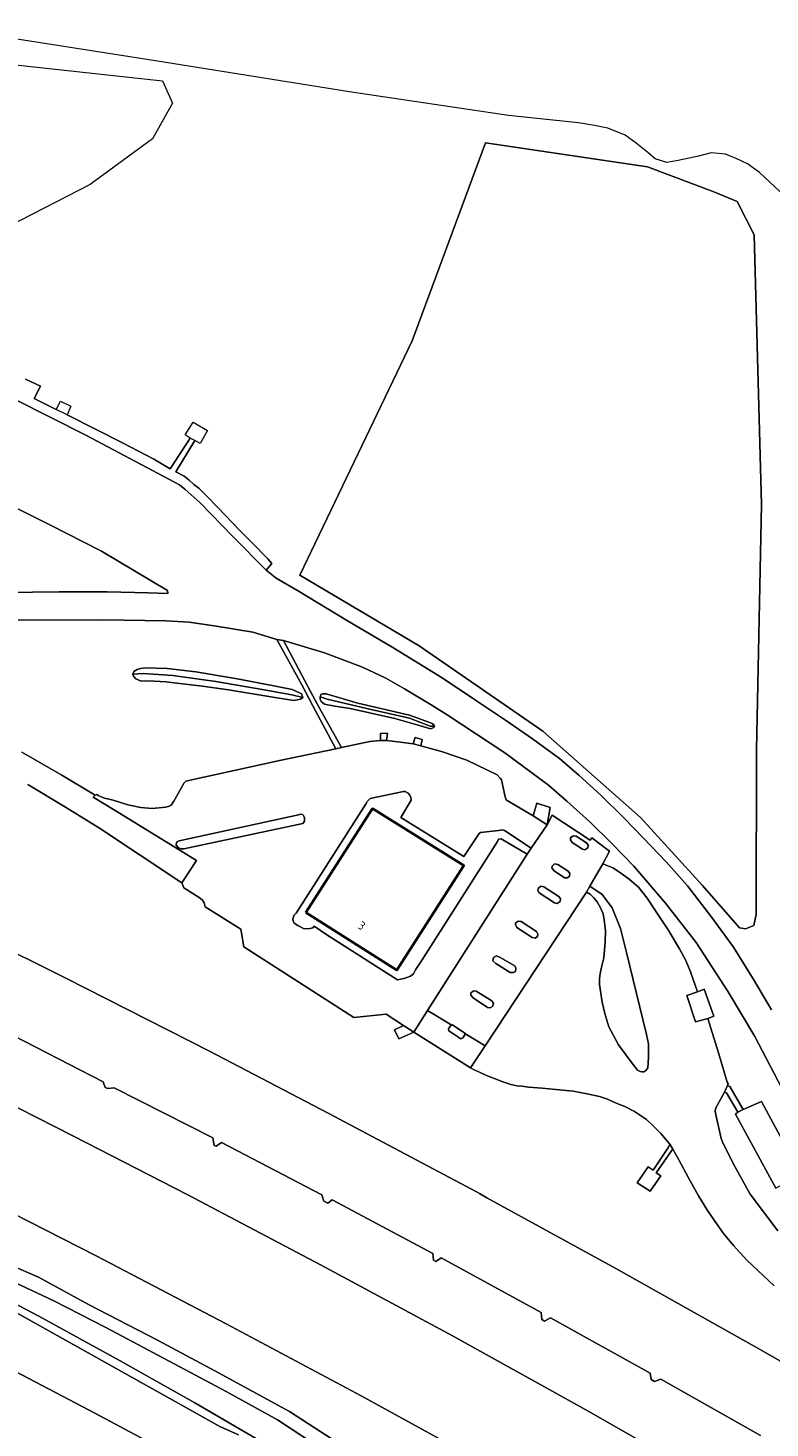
# Model space of a CAD drawing. Extents: x 150256 to 156914, y 461459 to 469481.
# Tile 690 of 731: x 154743 to 154862, y 468525 to 468748. Entities that reach past the tile are written whole.
import ezdxf
from ezdxf.enums import TextEntityAlignment as Align

# ---------------------------------------------------------------- set-up
doc = ezdxf.new("R2010")
doc.units = 0
doc.header["$LTSCALE"] = 0.75
for name, color, linetype, lineweight in [('B-RO-GR-GRAS-GV', 251, 'CONTINUOUS', 13), ('B-RO-GR-GROENVOORZIENING-GV', 251, 'CONTINUOUS', 18), ('B-RO-GR-STRUIK-GV', 251, 'CONTINUOUS', 13), ('B-RO-OG-BEBOUWING-GV', 6, 'CONTINUOUS', 35), ('B-RO-OG-BEBOUWING-T18', 1, 'CONTINUOUS', 18), ('B-RO-OG-TERREIN_CULTUURSCHEIDING-GV', 251, 'CONTINUOUS', 18), ('B-RO-OG-WATER-GV', 251, 'CONTINUOUS', 18), ('B-RO-OG-WATER_SLOOT-GV', 251, 'CONTINUOUS', 18), ('B-RO-VH-VERHARDING_GESLOTEN-GV', 251, 'CONTINUOUS', 18), ('B-RO-VH-VERHARDING_OPEN-GV', 251, 'CONTINUOUS', 18)]:
    doc.layers.add(name, color=color, linetype=linetype, lineweight=lineweight)
doc.styles.add('NLCS-ISO-M200-T18', font='NLCS-ISO.ttf', dxfattribs={"height": 360})

msp = doc.modelspace()

# ---------------------------------------------------------------- linework, layer by layer
at = {"layer": 'B-RO-GR-GRAS-GV'}
for points in [[(154787.368, 468641.33), (154787.174, 468641.888), (154786.875, 468642.088), (154785.663, 468642.582), (154782.748, 468643.175), (154776.631, 468644.359), (154770.3, 468645.432), (154765.73, 468645.95), (154762.165, 468646.079), (154761.481, 468645.955), (154760.924, 468645.808), (154760.395, 468645.475), (154760.252, 468645.064), (154761.959, 468645.127), (154766.645, 468644.805), (154773.468, 468643.883), (154781.202, 468642.536), (154785.603, 468641.729)], [(154760.252, 468645.064), (154760.365, 468644.726), (154760.707, 468644.276), (154761.57, 468643.912), (154762.6, 468644.004), (154763.659, 468643.932), (154765.553, 468643.81), (154767.267, 468643.592), (154771.378, 468643.115), (154775.51, 468642.545), (154782.585, 468641.376), (154785.962, 468640.844), (154787.022, 468641.03), (154787.368, 468641.33), (154785.603, 468641.729), (154781.202, 468642.536), (154773.468, 468643.883), (154766.645, 468644.805), (154761.959, 468645.127)], [(154808.405, 468636.746), (154808.128, 468637.114), (154807.49, 468637.386), (154804.428, 468638.517), (154796.183, 468640.399), (154791.116, 468641.879), (154790.568, 468641.926), (154790.313, 468641.868), (154790.127, 468641.423), (154791.273, 468641.034), (154797.824, 468639.522), (154804.436, 468638.012), (154807.697, 468636.723)], [(154790.127, 468641.423), (154790.147, 468640.976), (154790.313, 468640.654), (154790.861, 468640.259), (154792.498, 468639.922), (154794.947, 468639.553), (154802.101, 468637.938), (154806.156, 468636.782), (154807.751, 468636.292), (154808.285, 468636.504), (154808.405, 468636.746), (154807.697, 468636.723), (154804.436, 468638.012), (154797.824, 468639.522), (154791.273, 468641.034)]]:
    msp.add_lwpolyline(points, close=True, dxfattribs=at)
at = {"layer": 'B-RO-GR-GROENVOORZIENING-GV'}
for points in [[(154863.562, 468722.096), (154860.329, 468725.116), (154858.376, 468726.545), (154856.568, 468727.394), (154854.879, 468728.082), (154852.618, 468728.296), (154850.553, 468727.758), (154847.313, 468727.055), (154845.495, 468726.717), (154843.627, 468727.346), (154842.471, 468728.336), (154840.626, 468729.799), (154838.885, 468731.09), (154836.068, 468732.24), (154833.942, 468732.649), (154831.418, 468733.077), (154827.845, 468733.448), (154820.247, 468734.218), (154795.14, 468737.968), (154764.177, 468742.938), (154730.451, 468748.212)], [(154713.574, 468745.369), (154764.968, 468739.792), (154766.587, 468736.216), (154763.386, 468730.533), (154753.398, 468723.251), (154731.114, 468711.803)], [(154743.069, 468692.118), (154745.513, 468691.012), (154744.491, 468689.079), (154747.967, 468687.323), (154748.706, 468688.639), (154750.355, 468687.824), (154749.758, 468686.46), (154758.671, 468681.941), (154763.562, 468679.368), (154766.208, 468677.833), (154769.384, 468682.749), (154768.565, 468683.265), (154769.85, 468685.3), (154772.16, 468683.928), (154770.977, 468681.855), (154770.146, 468682.341), (154767.125, 468677.345), (154768.412, 468676.63), (154769.224, 468676.003), (154769.991, 468675.346), (154770.763, 468674.73), (154772.063, 468673.454), (154773.798, 468671.676), (154777.313, 468667.997), (154779.217, 468666.046), (154781.767, 468663.464), (154782.451, 468662.724), (154781.525, 468661.63), (154783.148, 468660.367), (154786.82, 468658.226), (154794.529, 468653.551), (154801.511, 468649.445), (154809.616, 468644.454), (154814.496, 468641.218), (154819.763, 468637.724), (154824.056, 468634.741), (154828.363, 468631.584), (154831.514, 468628.852), (154834.967, 468625.709), (154838.658, 468622.131), (154841.771, 468618.874), (154845.428, 468615.068), (154848.8, 468611.262), (154852.698, 468606.193), (154856.154, 468601.455), (154859.448, 468596.142), (154862.21, 468591.429)], [(154735.584, 468658.053), (154748.487, 468658.169), (154756.131, 468658.213), (154762.708, 468658.025), (154765.819, 468657.923), (154765.764, 468658.376), (154755.23, 468664.678), (154747.002, 468668.875), (154736.965, 468673.81)], [(154742.488, 468632.613), (154748.9, 468628.891), (154754.219, 468625.721), (154754.461, 468625.839), (154754.698, 468625.652), (154755.697, 468625.269), (154757.066, 468624.91), (154759.457, 468624.194), (154761.488, 468623.771), (154763.327, 468623.615), (154765.514, 468623.804), (154766.022, 468623.969), (154766.359, 468624.103), (154766.792, 468624.775), (154768.427, 468627.694), (154768.703, 468627.975), (154768.906, 468627.99), (154783.944, 468631.319), (154792.632, 468633.116), (154788.989, 468639.975), (154787.22, 468643.337), (154783.222, 468650.589), (154779.399, 468651.724), (154773.22, 468652.779), (154769.215, 468653.319), (154765.524, 468653.564), (154755.513, 468653.709), (154729.77, 468653.642)], [(154865.137, 468576.516), (154859.572, 468587.173), (154855.29, 468594.316), (154850.204, 468602.202), (154845.292, 468608.498), (154840.238, 468614.368), (154836.755, 468618.012), (154833.21, 468621.458), (154829.57, 468624.764), (154826.598, 468627.301), (154819.656, 468632.483), (154810.418, 468638.544), (154807.899, 468640.145), (154803.614, 468642.714), (154800.655, 468644.403), (154796.905, 468646.175), (154790.862, 468648.451), (154784.279, 468650.399), (154788.624, 468642.28), (154790.061, 468639.601), (154793.57, 468633.316), (154798.063, 468634.27), (154799.807, 468634.434), (154799.8, 468635.566), (154800.9, 468635.641), (154800.735, 468634.464), (154802.55, 468634.254), (154804.992, 468633.905), (154805.312, 468634.955), (154806.446, 468634.631), (154806.228, 468633.625), (154809.701, 468632.658), (154813.593, 468631.313), (154818.432, 468628.994), (154818.875, 468628.443), (154819.12, 468628.167), (154819.715, 468625.482), (154819.861, 468624.996), (154820.009, 468624.858), (154824.153, 468622.437), (154824.732, 468624.458), (154826.899, 468623.73), (154826.402, 468620.994), (154827.203, 468622.515), (154833.282, 468618.534), (154833.56, 468618.927), (154836.376, 468616.79), (154835.298, 468614.785), (154836.906, 468614.138), (154837.958, 468613.448), (154839.497, 468612.311), (154841.007, 468611.026), (154842.351, 468609.266), (154843.833, 468607.098), (154845.746, 468604.221), (154847.562, 468601.169), (154848.523, 468599.302), (154849.286, 468597.521), (154850.432, 468594.342), (154851.495, 468594.741), (154853.001, 468590.458), (154852.05, 468590.073), (154853.761, 468584.595), (154855.15, 468579.925), (154855.296, 468579.613), (154855.228, 468579.36), (154855.597, 468579.183), (154857.725, 468575.531), (154860.615, 468576.819), (154866.9, 468565.134)], [(154862.656, 468547.381), (154858.305, 468551.466), (154856.149, 468553.82), (154854.581, 468555.714), (154853.422, 468557.345), (154852.021, 468559.401), (154850.571, 468561.735), (154848.977, 468564.65), (154847.432, 468567.522), (154846.447, 468569.217), (154846.245, 468568.917), (154843.82, 468565.431), (154844.542, 468564.945), (154842.861, 468562.497), (154840.779, 468563.835), (154842.555, 468566.373), (154843.342, 468565.826), (154845.792, 468569.507), (154845.973, 468570.003), (154844.574, 468571.714), (154843.293, 468572.984), (154842.245, 468573.95), (154840.33, 468575.237), (154838.793, 468576.027), (154837.398, 468576.548), (154836.024, 468577.188), (154834.777, 468577.612), (154832.792, 468578.048), (154830.553, 468578.482), (154825.598, 468578.952), (154823.437, 468579.113), (154822.373, 468579.253), (154821.574, 468579.341), (154820.618, 468579.552), (154819.311, 468579.977), (154818.073, 468580.428), (154816.739, 468580.945), (154815.703, 468581.44), (154814.767, 468581.855), (154814.186, 468582.205), (154805.089, 468587.894), (154802.707, 468586.823), (154802.032, 468588.255), (154803.468, 468588.926), (154800.686, 468590.75), (154795.518, 468590.231), (154777.963, 468601.484), (154777.482, 468604.324), (154771.807, 468607.872), (154771.646, 468608.527), (154771.383, 468608.953), (154770.814, 468609.382), (154768.387, 468610.903), (154768.053, 468611.709), (154754.906, 468620.465), (154749.468, 468623.803), (154743.446, 468627.416)], [(154723.089, 468609.644), (154749.543, 468596.518), (154772.474, 468584.838), (154791.453, 468574.958), (154815.23, 468562.311), (154815.583, 468562.118), (154816.793, 468561.453), (154837.367, 468550.163), (154859.818, 468537.516), (154884.373, 468523.519)], [(154860.466, 468523.502), (154844.537, 468532.491), (154843.553, 468532.11), (154843.029, 468532.404), (154842.845, 468533.427), (154826.961, 468542.283), (154825.993, 468541.757), (154825.53, 468542.004), (154825.45, 468543.115), (154809.498, 468551.879), (154808.617, 468551.291), (154808.269, 468551.504), (154808.148, 468552.542), (154792.076, 468561.102), (154791.39, 468560.606), (154790.728, 468560.88), (154790.431, 468561.922), (154774.38, 468570.272), (154773.551, 468569.668), (154773.239, 468569.815), (154772.992, 468571.019), (154757.237, 468579.015), (154756.24, 468578.874), (154755.794, 468579.059), (154755.485, 468579.933), (154739.36, 468588.231)], [(154862.937, 468563.002), (154856.498, 468574.805), (154856.831, 468575.12), (154855.024, 468578.211), (154854.702, 468578.309), (154853.359, 468575.782), (154853.248, 468575.339), (154853.301, 468574.97), (154854.176, 468570.905), (154854.383, 468570.359), (154856.105, 468566.899), (154858.82, 468562.036), (154863.26, 468556.144)], [(154738.994, 468577.264), (154750.743, 468571.3), (154768.901, 468561.977), (154790.327, 468550.673), (154811.409, 468539.321), (154832.598, 468527.576), (154853.385, 468515.708)], [(154816.763, 468518.777), (154796.689, 468529.796), (154775.122, 468541.314), (154754.402, 468552.157), (154722.172, 468568.555)], [(154740.746, 468550.7), (154745.145, 468548.764), (154753.154, 468544.414), (154764.149, 468538.727), (154773.324, 468533.812), (154785.25, 468527.312), (154794.189, 468521.508)]]:
    msp.add_lwpolyline(points, dxfattribs=at)
for points in [[(154841.284, 468622.183), (154825.703, 468635.927), (154805.971, 468649.555), (154786.895, 468660.846), (154804.852, 468698.258), (154816.573, 468729.883), (154842.425, 468726.036), (154853.01, 468722.076), (154856.727, 468720.485), (154859.445, 468715.21), (154860.615, 468672.106), (154859.846, 468632.949), (154859.801, 468606.647), (154859.414, 468604.923), (154858.077, 468604.368), (154857.13, 468604.537), (154851.226, 468611.286)], [(154760.252, 468645.064), (154760.395, 468645.475), (154760.924, 468645.808), (154761.481, 468645.955), (154762.165, 468646.079), (154765.73, 468645.95), (154770.3, 468645.432), (154776.631, 468644.359), (154782.748, 468643.175), (154785.663, 468642.582), (154786.875, 468642.088), (154787.174, 468641.888), (154787.368, 468641.33), (154787.022, 468641.03), (154785.962, 468640.844), (154782.585, 468641.376), (154775.51, 468642.545), (154771.378, 468643.115), (154767.267, 468643.592), (154765.553, 468643.81), (154763.659, 468643.932), (154762.6, 468644.004), (154761.57, 468643.912), (154760.707, 468644.276), (154760.365, 468644.726)], [(154790.127, 468641.423), (154790.313, 468641.868), (154790.568, 468641.926), (154791.116, 468641.879), (154796.183, 468640.399), (154804.428, 468638.517), (154807.49, 468637.386), (154808.128, 468637.114), (154808.405, 468636.746), (154808.285, 468636.504), (154807.751, 468636.292), (154806.156, 468636.782), (154802.101, 468637.938), (154794.947, 468639.553), (154792.498, 468639.922), (154790.861, 468640.259), (154790.313, 468640.654), (154790.147, 468640.976)]]:
    msp.add_lwpolyline(points, close=True, dxfattribs=at)
at = {"layer": 'B-RO-GR-STRUIK-GV'}
msp.add_lwpolyline([(154841.284, 468622.183), (154851.226, 468611.286), (154857.13, 468604.537), (154858.077, 468604.368), (154859.414, 468604.923), (154859.801, 468606.647), (154859.846, 468632.949), (154860.615, 468672.106), (154859.445, 468715.21), (154856.727, 468720.485), (154853.01, 468722.076), (154842.425, 468726.036), (154816.573, 468729.883), (154804.852, 468698.258), (154786.895, 468660.846), (154805.971, 468649.555), (154825.703, 468635.927)], close=True, dxfattribs=at)
at = {"layer": 'B-RO-OG-BEBOUWING-GV'}
msp.add_lwpolyline([(154787.851, 468606.989), (154802.399, 468597.787), (154813.111, 468614.495), (154798.501, 468623.587)], close=True, dxfattribs=at)
at = {"layer": 'B-RO-OG-TERREIN_CULTUURSCHEIDING-GV'}
for points in [[(154777.13, 468523.6), (154774.14, 468524.94), (154727.9, 468550.71), (154715.94, 468556.95), (154713.65, 468557.74), (154686.77, 468571.74), (154672.2, 468578.89), (154662.66, 468582.85), (154660.76, 468583.76), (154652.48, 468586.18), (154648.66, 468587.46), (154644, 468589.62), (154642.14, 468590.45), (154631.48, 468594.68), (154616.51, 468601.78), (154604.44, 468607.1), (154593.9, 468612.18), (154591.98, 468612.91), (154587.82, 468615.22), (154571.1, 468621.77), (154556.8, 468627.65)], [(154564.596, 468614.317), (154581.328, 468607.199), (154590.195, 468603.391), (154608.664, 468595.36), (154615.411, 468592.358), (154621.432, 468589.59), (154640.806, 468580.493), (154651.6, 468575.525), (154666.403, 468568.771), (154677.56, 468563.717), (154692.052, 468557.196), (154704.673, 468551.452), (154717.281, 468545.681), (154742.501, 468533.153), (154754.252, 468527.013), (154765.944, 468520.763)], [(154765.944, 468520.763), (154754.252, 468527.013), (154742.501, 468533.153), (154717.281, 468545.681), (154704.673, 468551.452), (154692.052, 468557.196), (154677.56, 468563.717), (154666.403, 468568.771), (154651.6, 468575.525), (154640.806, 468580.493), (154621.432, 468589.59), (154615.411, 468592.358), (154608.664, 468595.36), (154590.195, 468603.391), (154581.328, 468607.199), (154564.596, 468614.317)]]:
    msp.add_lwpolyline(points, dxfattribs=at)
at = {"layer": 'B-RO-OG-WATER-GV'}
for points in [[(154493.027, 468658.482), (154491.511, 468654.829), (154512.432, 468646.762), (154534.447, 468638.041), (154554.122, 468630.171), (154573.691, 468622.407), (154587.41, 468616.133), (154621.336, 468601.03), (154636.332, 468593.479), (154648.881, 468588.8), (154661.963, 468584.014), (154671.96, 468580.185), (154685.36, 468573.591), (154698.122, 468566.997), (154712.693, 468559.234), (154728.752, 468551.151), (154745.236, 468542.536), (154758.211, 468535.411), (154770.123, 468528.71), (154781.609, 468522.01)], [(154791.244, 468520.77), (154783.345, 468526.011), (154775.163, 468530.53), (154766.061, 468535.331), (154755.913, 468540.734), (154747.604, 468544.962), (154741.491, 468547.873), (154737.744, 468548.801), (154736.557, 468549.424), (154708.758, 468564.019), (154694.294, 468571.145), (154676.746, 468580.292), (154666.749, 468584.014), (154655.794, 468588.374), (154644.308, 468592.948), (154636.438, 468596.138), (154633.992, 468597.946), (154630.163, 468600.924), (154626.654, 468603.051), (154599.64, 468614.963), (154595.751, 468616.603), (154557.525, 468632.724)]]:
    msp.add_lwpolyline(points, dxfattribs=at)
at = {"layer": 'B-RO-OG-WATER_SLOOT-GV'}
for points in [[(154556.8, 468627.65), (154571.1, 468621.77), (154587.82, 468615.22), (154591.98, 468612.91), (154593.9, 468612.18), (154604.44, 468607.1), (154616.51, 468601.78), (154631.48, 468594.68), (154642.14, 468590.45), (154644, 468589.62), (154648.66, 468587.46), (154652.48, 468586.18), (154660.76, 468583.76), (154662.66, 468582.85), (154672.2, 468578.89), (154686.77, 468571.74), (154713.65, 468557.74), (154715.94, 468556.95), (154727.9, 468550.71), (154774.14, 468524.94), (154777.13, 468523.6)], [(154869.775, 468468.515), (154848.079, 468481.702), (154827.553, 468494.677), (154804.687, 468508.184), (154800.646, 468510.63), (154795.222, 468514.14), (154781.609, 468522.01), (154770.123, 468528.71), (154758.211, 468535.411), (154745.236, 468542.536), (154728.752, 468551.151), (154712.693, 468559.234), (154698.122, 468566.997), (154685.36, 468573.591), (154671.96, 468580.185), (154661.963, 468584.014), (154648.881, 468588.8), (154636.332, 468593.479), (154621.336, 468601.03), (154587.41, 468616.133)], [(154794.189, 468521.508), (154785.25, 468527.312), (154773.324, 468533.812), (154764.149, 468538.727), (154753.154, 468544.414), (154745.145, 468548.764), (154740.746, 468550.7)], [(154741.491, 468547.873), (154747.604, 468544.962), (154755.913, 468540.734), (154766.061, 468535.331), (154775.163, 468530.53), (154783.345, 468526.011), (154791.244, 468520.77)]]:
    msp.add_lwpolyline(points, dxfattribs=at)
at = {"layer": 'B-RO-VH-VERHARDING_GESLOTEN-GV'}
for points in [[(154862.21, 468591.429), (154859.448, 468596.142), (154856.154, 468601.455), (154852.698, 468606.193), (154848.8, 468611.262), (154845.428, 468615.068), (154841.771, 468618.874), (154838.658, 468622.131), (154834.967, 468625.709), (154831.514, 468628.852), (154828.363, 468631.584), (154824.056, 468634.741), (154819.763, 468637.724), (154814.496, 468641.218), (154809.616, 468644.454), (154801.511, 468649.445), (154794.529, 468653.551), (154786.82, 468658.226), (154783.148, 468660.367), (154781.525, 468661.63), (154776.283, 468666.956), (154770.991, 468672.392), (154768.558, 468674.58), (154767.706, 468675.265), (154765.965, 468676.158), (154752.703, 468683.208), (154741.421, 468688.896)], [(154736.965, 468673.81), (154747.002, 468668.875), (154755.23, 468664.678), (154765.764, 468658.376), (154765.819, 468657.923), (154762.708, 468658.025), (154756.131, 468658.213), (154748.487, 468658.169), (154735.584, 468658.053)], [(154729.77, 468653.642), (154755.513, 468653.709), (154765.524, 468653.564), (154769.215, 468653.319), (154773.22, 468652.779), (154779.399, 468651.724), (154783.222, 468650.589), (154784.279, 468650.399), (154790.862, 468648.451), (154796.905, 468646.175), (154800.655, 468644.403), (154803.614, 468642.714), (154807.899, 468640.145), (154810.418, 468638.544), (154819.656, 468632.483), (154826.598, 468627.301), (154829.57, 468624.764), (154833.21, 468621.458), (154836.755, 468618.012), (154840.238, 468614.368), (154845.292, 468608.498), (154850.204, 468602.202), (154855.29, 468594.316), (154859.572, 468587.173), (154865.137, 468576.516)], [(154743.446, 468627.416), (154749.468, 468623.803), (154754.906, 468620.465), (154768.053, 468611.709), (154770.416, 468615.292), (154757.407, 468623.3), (154753.899, 468625.381), (154754.219, 468625.721), (154748.9, 468628.891), (154742.488, 468632.613)], [(154884.373, 468523.519), (154859.818, 468537.516), (154837.367, 468550.163), (154816.793, 468561.453), (154815.583, 468562.118), (154815.23, 468562.311), (154791.453, 468574.958), (154772.474, 468584.838), (154749.543, 468596.518), (154723.089, 468609.644)], [(154739.36, 468588.231), (154755.485, 468579.933), (154755.794, 468579.059), (154756.24, 468578.874), (154757.237, 468579.015), (154772.992, 468571.019), (154773.239, 468569.815), (154773.551, 468569.668), (154774.38, 468570.272), (154790.431, 468561.922), (154790.728, 468560.88), (154791.39, 468560.606), (154792.076, 468561.102), (154808.148, 468552.542), (154808.269, 468551.504), (154808.617, 468551.291), (154809.498, 468551.879), (154825.45, 468543.115), (154825.53, 468542.004), (154825.993, 468541.757), (154826.961, 468542.283), (154842.845, 468533.427), (154843.029, 468532.404), (154843.553, 468532.11), (154844.537, 468532.491), (154860.466, 468523.502)], [(154853.385, 468515.708), (154832.598, 468527.576), (154811.409, 468539.321), (154790.327, 468550.673), (154768.901, 468561.977), (154750.743, 468571.3), (154738.994, 468577.264)], [(154722.172, 468568.555), (154754.402, 468552.157), (154775.122, 468541.314), (154796.689, 468529.796), (154816.763, 468518.777)]]:
    msp.add_lwpolyline(points, dxfattribs=at)
for points in [[(154826.402, 468620.994), (154823.858, 468617.253), (154823.219, 468616.309), (154807.296, 468591.354), (154811.172, 468588.994), (154811.261, 468589.033), (154813.256, 468587.726), (154813.254, 468587.678), (154816.492, 468585.702), (154832.683, 468610.257), (154833.23, 468611.221), (154835.298, 468614.785), (154836.376, 468616.79), (154833.56, 468618.927), (154833.282, 468618.534), (154827.203, 468622.515)], [(154830.551, 468619.255), (154831.03, 468619.172), (154832.669, 468618.089), (154832.961, 468617.742), (154832.904, 468617.334), (154832.422, 468616.998), (154832.041, 468617.127), (154830.418, 468618.179), (154830.108, 468618.586), (154830.141, 468618.899)], [(154827.559, 468614.751), (154828.107, 468614.671), (154829.752, 468613.596), (154830.031, 468613.218), (154829.944, 468612.805), (154829.677, 468612.514), (154829.169, 468612.505), (154827.504, 468613.624), (154827.138, 468614.116), (154827.221, 468614.404)], [(154825.369, 468611.196), (154825.872, 468611.096), (154828.271, 468609.527), (154828.525, 468609.192), (154828.485, 468608.721), (154828.025, 468608.449), (154827.595, 468608.52), (154825.122, 468610.107), (154824.892, 468610.527), (154824.94, 468610.799)], [(154821.76, 468605.627), (154822.255, 468605.556), (154824.719, 468603.981), (154824.896, 468603.536), (154824.856, 468603.156), (154824.485, 468602.897), (154823.987, 468603.008), (154821.542, 468604.614), (154821.32, 468605.064), (154821.34, 468605.307)], [(154821.22, 468598.498), (154821.392, 468598.105), (154821.321, 468597.576), (154821.041, 468597.389), (154820.482, 468597.426), (154818.231, 468598.831), (154817.752, 468599.261), (154817.857, 468599.788), (154818.292, 468600.054), (154818.896, 468599.796)], [(154814.672, 468594.487), (154815.088, 468594.453), (154817.579, 468592.875), (154817.822, 468592.456), (154817.689, 468591.998), (154817.278, 468591.777), (154816.882, 468591.836), (154814.572, 468593.353), (154814.209, 468593.77), (154814.228, 468594.154)], [(154850.432, 468594.342), (154848.714, 468593.764), (154850.079, 468589.536), (154852.05, 468590.073), (154853.001, 468590.458), (154851.495, 468594.741)], [(154857.725, 468575.531), (154856.831, 468575.12), (154856.498, 468574.805), (154862.937, 468563.002), (154866.9, 468565.134), (154860.615, 468576.819)]]:
    msp.add_lwpolyline(points, close=True, dxfattribs=at)
at = {"layer": 'B-RO-VH-VERHARDING_OPEN-GV'}
for points in [[(154741.421, 468688.896), (154752.703, 468683.208), (154765.965, 468676.158), (154767.706, 468675.265), (154768.558, 468674.58), (154770.991, 468672.392), (154776.283, 468666.956), (154781.525, 468661.63), (154782.451, 468662.724), (154781.767, 468663.464), (154779.217, 468666.046), (154777.313, 468667.997), (154773.798, 468671.676), (154772.063, 468673.454), (154770.763, 468674.73), (154769.991, 468675.346), (154769.224, 468676.003), (154768.412, 468676.63), (154767.125, 468677.345), (154770.146, 468682.341), (154769.384, 468682.749), (154766.208, 468677.833), (154763.562, 468679.368), (154758.671, 468681.941), (154749.758, 468686.46), (154747.967, 468687.323), (154744.491, 468689.079), (154745.513, 468691.012), (154743.069, 468692.118)], [(154863.26, 468556.144), (154858.82, 468562.036), (154856.105, 468566.899), (154854.383, 468570.359), (154854.176, 468570.905), (154853.301, 468574.97), (154853.248, 468575.339), (154853.359, 468575.782), (154854.702, 468578.309), (154855.228, 468579.36), (154855.296, 468579.613), (154855.15, 468579.925), (154853.761, 468584.595), (154852.05, 468590.073), (154850.079, 468589.536), (154848.714, 468593.764), (154850.432, 468594.342), (154849.286, 468597.521), (154848.523, 468599.302), (154847.562, 468601.169), (154845.746, 468604.221), (154843.833, 468607.098), (154842.351, 468609.266), (154841.007, 468611.026), (154839.497, 468612.311), (154837.958, 468613.448), (154836.906, 468614.138), (154835.298, 468614.785), (154833.23, 468611.221), (154835.172, 468609.86), (154836.793, 468607.71), (154838.105, 468604.435), (154839.08, 468600.607), (154842.271, 468587.495), (154842.58, 468586.035), (154842.61, 468583.832), (154842.478, 468582.196), (154842.158, 468581.756), (154841.856, 468581.559), (154841.569, 468581.527), (154841.23, 468581.609), (154840.84, 468581.837), (154840.095, 468582.786), (154837.769, 468585.85), (154836.261, 468588.758), (154835.591, 468590.867), (154835.193, 468592.698), (154834.771, 468595.499), (154834.777, 468596.389), (154834.868, 468597.24), (154835.139, 468598.495), (154835.448, 468599.751), (154835.69, 468602.245), (154835.723, 468604.085), (154835.528, 468605.817), (154835.354, 468606.803), (154834.957, 468607.615), (154834.402, 468608.669), (154833.824, 468609.366), (154833.317, 468609.863), (154832.683, 468610.257), (154816.492, 468585.702), (154814.186, 468582.205), (154814.767, 468581.855), (154815.703, 468581.44), (154816.739, 468580.945), (154818.073, 468580.428), (154819.311, 468579.977), (154820.618, 468579.552), (154821.574, 468579.341), (154822.373, 468579.253), (154823.437, 468579.113), (154825.598, 468578.952), (154830.553, 468578.482), (154832.792, 468578.048), (154834.777, 468577.612), (154836.024, 468577.188), (154837.398, 468576.548), (154838.793, 468576.027), (154840.33, 468575.237), (154842.245, 468573.95), (154843.293, 468572.984), (154844.574, 468571.714), (154845.973, 468570.003), (154846.447, 468569.217), (154847.432, 468567.522), (154848.977, 468564.65), (154850.571, 468561.735), (154852.021, 468559.401), (154853.422, 468557.345), (154854.581, 468555.714), (154856.149, 468553.82), (154858.305, 468551.466), (154862.656, 468547.381)]]:
    msp.add_lwpolyline(points, dxfattribs=at)
for points in [[(154784.279, 468650.399), (154783.222, 468650.589), (154787.22, 468643.337), (154788.989, 468639.975), (154792.632, 468633.116), (154793.57, 468633.316), (154790.061, 468639.601), (154788.624, 468642.28)], [(154823.858, 468617.253), (154826.402, 468620.994), (154824.153, 468622.437), (154820.009, 468624.858), (154819.861, 468624.996), (154819.715, 468625.482), (154819.12, 468628.167), (154818.875, 468628.443), (154818.432, 468628.994), (154813.593, 468631.313), (154809.701, 468632.658), (154806.228, 468633.625), (154804.992, 468633.905), (154802.55, 468634.254), (154800.735, 468634.464), (154799.807, 468634.434), (154798.063, 468634.27), (154793.57, 468633.316), (154792.632, 468633.116), (154783.944, 468631.319), (154768.906, 468627.99), (154768.703, 468627.975), (154768.427, 468627.694), (154766.792, 468624.775), (154766.359, 468624.103), (154766.022, 468623.969), (154765.514, 468623.804), (154763.327, 468623.615), (154761.488, 468623.771), (154759.457, 468624.194), (154757.066, 468624.91), (154755.697, 468625.269), (154754.698, 468625.652), (154754.461, 468625.839), (154754.219, 468625.721), (154753.899, 468625.381), (154757.407, 468623.3), (154770.416, 468615.292), (154768.053, 468611.709), (154768.387, 468610.903), (154770.814, 468609.382), (154771.383, 468608.953), (154771.646, 468608.527), (154771.807, 468607.872), (154777.482, 468604.324), (154777.963, 468601.484), (154795.518, 468590.231), (154800.686, 468590.75), (154803.468, 468588.926), (154805.089, 468587.894), (154807.296, 468591.354), (154823.219, 468616.309), (154819.074, 468618.744), (154818.632, 468618.689), (154818.483, 468618.346), (154806.348, 468599.269), (154805.386, 468597.811), (154805.037, 468597.223), (154804.587, 468596.833), (154803.705, 468596.487), (154802.521, 468596.249), (154791.226, 468603.407), (154789.169, 468604.824), (154788.977, 468604.539), (154788.299, 468604.362), (154787.471, 468604.419), (154786.591, 468604.902), (154785.992, 468605.296), (154785.842, 468605.608), (154785.795, 468605.978), (154785.868, 468606.232), (154785.958, 468606.493), (154786.301, 468606.907), (154797.495, 468624.382), (154797.649, 468624.692), (154797.871, 468624.924), (154798.159, 468625.213), (154803.474, 468626.314), (154803.706, 468626.283), (154804.186, 468626.019), (154804.45, 468625.702), (154804.614, 468625.326), (154804.685, 468624.899), (154803.019, 468622.154), (154813.072, 468615.912), (154815.534, 468619.611), (154815.777, 468619.747), (154818.654, 468620.076), (154819.245, 468620.164), (154819.567, 468620.066)], [(154800.735, 468634.464), (154800.9, 468635.641), (154799.8, 468635.566), (154799.807, 468634.434)], [(154804.992, 468633.905), (154806.228, 468633.625), (154806.446, 468634.631), (154805.312, 468634.955)], [(154823.858, 468617.253), (154819.567, 468620.066), (154819.245, 468620.164), (154818.654, 468620.076), (154815.777, 468619.747), (154815.534, 468619.611), (154813.072, 468615.912), (154803.019, 468622.154), (154804.685, 468624.899), (154804.614, 468625.326), (154804.45, 468625.702), (154804.186, 468626.019), (154803.706, 468626.283), (154803.474, 468626.314), (154798.159, 468625.213), (154797.871, 468624.924), (154797.649, 468624.692), (154797.495, 468624.382), (154786.301, 468606.907), (154785.958, 468606.493), (154785.868, 468606.232), (154785.795, 468605.978), (154785.842, 468605.608), (154785.992, 468605.296), (154786.591, 468604.902), (154787.471, 468604.419), (154788.299, 468604.362), (154788.977, 468604.539), (154789.169, 468604.824), (154791.226, 468603.407), (154802.521, 468596.249), (154803.705, 468596.487), (154804.587, 468596.833), (154805.037, 468597.223), (154805.386, 468597.811), (154806.348, 468599.269), (154818.483, 468618.346), (154818.632, 468618.689), (154819.074, 468618.744), (154823.219, 468616.309)], [(154813.111, 468614.495), (154802.399, 468597.787), (154787.851, 468606.989), (154798.501, 468623.587)], [(154824.153, 468622.437), (154826.402, 468620.994), (154826.899, 468623.73), (154824.732, 468624.458)], [(154787.034, 468622.692), (154786.711, 468622.595), (154767.654, 468618.456), (154767.364, 468618.324), (154767.229, 468618.112), (154767.149, 468617.716), (154767.458, 468617.367), (154767.878, 468617.155), (154768.391, 468617.174), (154787.366, 468621.22), (154787.554, 468621.394), (154787.649, 468621.593), (154787.65, 468622.106), (154787.499, 468622.5), (154787.305, 468622.622)], [(154787.034, 468622.692), (154787.305, 468622.622), (154787.499, 468622.5), (154787.65, 468622.106), (154787.649, 468621.593), (154787.554, 468621.394), (154787.366, 468621.22), (154768.391, 468617.174), (154767.878, 468617.155), (154767.458, 468617.367), (154767.149, 468617.716), (154767.229, 468618.112), (154767.364, 468618.324), (154767.654, 468618.456), (154786.711, 468622.595)], [(154830.551, 468619.255), (154830.141, 468618.899), (154830.108, 468618.586), (154830.418, 468618.179), (154832.041, 468617.127), (154832.422, 468616.998), (154832.904, 468617.334), (154832.961, 468617.742), (154832.669, 468618.089), (154831.03, 468619.172)], [(154827.559, 468614.751), (154827.221, 468614.404), (154827.138, 468614.116), (154827.504, 468613.624), (154829.169, 468612.505), (154829.677, 468612.514), (154829.944, 468612.805), (154830.031, 468613.218), (154829.752, 468613.596), (154828.107, 468614.671)], [(154825.369, 468611.196), (154824.94, 468610.799), (154824.892, 468610.527), (154825.122, 468610.107), (154827.595, 468608.52), (154828.025, 468608.449), (154828.485, 468608.721), (154828.525, 468609.192), (154828.271, 468609.527), (154825.872, 468611.096)], [(154833.23, 468611.221), (154832.683, 468610.257), (154833.317, 468609.863), (154833.824, 468609.366), (154834.402, 468608.669), (154834.957, 468607.615), (154835.354, 468606.803), (154835.528, 468605.817), (154835.723, 468604.085), (154835.69, 468602.245), (154835.448, 468599.751), (154835.139, 468598.495), (154834.868, 468597.24), (154834.777, 468596.389), (154834.771, 468595.499), (154835.193, 468592.698), (154835.591, 468590.867), (154836.261, 468588.758), (154837.769, 468585.85), (154840.095, 468582.786), (154840.84, 468581.837), (154841.23, 468581.609), (154841.569, 468581.527), (154841.856, 468581.559), (154842.158, 468581.756), (154842.478, 468582.196), (154842.61, 468583.832), (154842.58, 468586.035), (154842.271, 468587.495), (154839.08, 468600.607), (154838.105, 468604.435), (154836.793, 468607.71), (154835.172, 468609.86)], [(154821.76, 468605.627), (154821.34, 468605.307), (154821.32, 468605.064), (154821.542, 468604.614), (154823.987, 468603.008), (154824.485, 468602.897), (154824.856, 468603.156), (154824.896, 468603.536), (154824.719, 468603.981), (154822.255, 468605.556)], [(154821.22, 468598.498), (154818.896, 468599.796), (154818.292, 468600.054), (154817.857, 468599.788), (154817.752, 468599.261), (154818.231, 468598.831), (154820.482, 468597.426), (154821.041, 468597.389), (154821.321, 468597.576), (154821.392, 468598.105)], [(154814.672, 468594.487), (154814.228, 468594.154), (154814.209, 468593.77), (154814.572, 468593.353), (154816.882, 468591.836), (154817.278, 468591.777), (154817.689, 468591.998), (154817.822, 468592.456), (154817.579, 468592.875), (154815.088, 468594.453)], [(154807.296, 468591.354), (154805.089, 468587.894), (154814.186, 468582.205), (154816.492, 468585.702), (154813.254, 468587.678), (154813.244, 468587.462), (154812.912, 468586.994), (154812.617, 468586.818), (154810.678, 468588.118), (154810.628, 468588.392), (154810.986, 468588.912), (154811.172, 468588.994)], [(154803.468, 468588.926), (154802.032, 468588.255), (154802.707, 468586.823), (154805.089, 468587.894)], [(154813.254, 468587.678), (154813.256, 468587.726), (154811.261, 468589.033), (154811.172, 468588.994), (154810.986, 468588.912), (154810.628, 468588.392), (154810.678, 468588.118), (154812.617, 468586.818), (154812.912, 468586.994), (154813.244, 468587.462)], [(154856.831, 468575.12), (154857.725, 468575.531), (154855.597, 468579.183), (154855.228, 468579.36), (154854.702, 468578.309), (154855.024, 468578.211)], [(154845.973, 468570.003), (154845.792, 468569.507), (154843.342, 468565.826), (154842.555, 468566.373), (154840.779, 468563.835), (154842.861, 468562.497), (154844.542, 468564.945), (154843.82, 468565.431), (154846.245, 468568.917), (154846.447, 468569.217)]]:
    msp.add_lwpolyline(points, close=True, dxfattribs=at)

# ---------------------------------------------------------------- texts
at = {"layer": 'B-RO-OG-BEBOUWING-T18', "style": 'NLCS-ISO-M200-T18'}
msp.add_text('3', height=1.35, rotation=327.3, dxfattribs=at).set_placement((154796.79, 468604.887), align=Align.MIDDLE)

doc.saveas('drawing.dxf')
